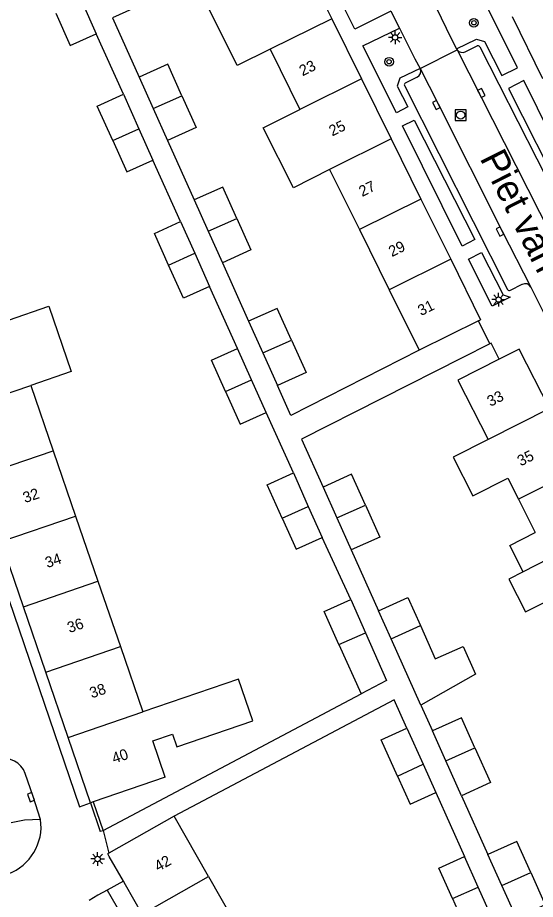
# Model space of a CAD drawing. Extents: x 132994 to 136000, y 393499 to 395512.
# Drawn here: x 134519.8 to 134567.5, y 394682.2 to 394763.5 of the extents above; entities that cross this region are included whole.
import ezdxf

# ---------------------------------------------------------------- set-up
doc = ezdxf.new("R2010")
doc.units = 0
for name, color, linetype in [('gg-afsc-erfafscheiding', 7, 'Continuous'), ('gg-afsc-hekwerk', 7, 'Continuous'), ('gg-afsc-muur', 7, 'Continuous'), ('gg-anno-huisnummerreeks BGT', 7, 'Continuous'), ('gg-anno-openbare ruimte label', 7, 'Continuous'), ('gg-bbg-gedigitaliseerde bebouwing', 7, 'Continuous'), ('gg-bbg-gedigitaliseerde bijgebouw', 7, 'Continuous'), ('gg-bbg-hoofdgebouw', 7, 'Continuous'), ('gg-bbg-tussenscheiding', 7, 'Continuous'), ('gg-knt-verharding', 7, 'Continuous'), ('gg-knt-verharding nz', 7, 'Continuous'), ('gt-grn-groengrens', 7, 'Continuous'), ('gt-symb-boom', 7, 'Continuous'), ('gt-symb-kolk', 7, 'Continuous'), ('gt-symb-lichtmast', 7, 'Continuous'), ('gt-symb-rioolschacht', 7, 'Continuous')]:
    doc.layers.add(name, color=color, linetype=linetype)

# ---------------------------------------------------------------- blocks, each defined once
blk = doc.blocks.new('gt0-LMAST')
at = {"layer": 'gt-symb-lichtmast'}
for p, q in [((-0.182, 0.173), (-0.447, 0.438)), ((-0.005, 0.246), (-0.005, 0.621)), ((0.172, 0.173), (0.437, 0.438)), ((-0.255, -0.004), (-0.63, -0.004)), ((-0.182, -0.181), (-0.447, -0.446)), ((-0.005, -0.254), (-0.005, -0.629)), ((0.437, -0.446), (0.172, -0.181)), ((0.245, -0.004), (0.62, -0.004))]:
    blk.add_line(p, q, dxfattribs=at)
blk.add_circle((-0.005, -0.004), 0.25, dxfattribs=at)
blk = doc.blocks.new('gt0-KOLK')
at = {"layer": 'gt-symb-kolk'}
blk.add_lwpolyline([(0, 0), (0.375, 0), (0.375, 0.4), (-0.375, 0.4), (-0.375, 0), (0, 0)], dxfattribs=at)
blk = doc.blocks.new('gt0-BOOM')
at = {"layer": 'gt-symb-boom'}
for radius in [0.4, 0.2]:
    blk.add_circle((0, 0), radius, dxfattribs=at)
blk = doc.blocks.new('gt0-RS')
at = {"layer": 'gt-symb-rioolschacht'}
blk.add_lwpolyline([(-0.5, -0.5), (0.5, -0.5), (0.5, 0.5), (-0.5, 0.5)], close=True, dxfattribs=at)
blk.add_circle((0, 0), 0.375, dxfattribs=at)

msp = doc.modelspace()

# ---------------------------------------------------------------- linework, layer by layer
at = {"layer": 'gg-afsc-erfafscheiding'}
for p, q in [((134529.522, 394756.422), (134527.012, 394762.015)), ((134533.593, 394752.168), (134536.052, 394746.688)), ((134534.793, 394744.68), (134532.246, 394750.353)), ((134538.653, 394740.893), (134541.074, 394735.499)), ((134540.047, 394732.974), (134537.476, 394738.701)), ((134545.197, 394721.498), (134542.69, 394727.085)), ((134550.494, 394709.828), (134547.866, 394715.551)), ((134550.545, 394714.398), (134553.061, 394708.792)), ((134527.658, 394688.516), (134551.443, 394701.126)), ((134556.971, 394700.082), (134558.035, 394697.711)), ((134558.338, 394692.02), (134560.987, 394686.118)), ((134560.716, 394691.736), (134563.146, 394686.324)), ((134527.639, 394688.506), (134527.658, 394688.516))]:
    msp.add_line(p, q, dxfattribs=at)
for points in [[(134542.117, 394769.614), (134528.523, 394763.465), (134530.971, 394758.01)], [(134556.791, 394732.821), (134544.973, 394726.813), (134543.735, 394729.57)], [(134560.779, 394732.119), (134545.962, 394724.611), (134547.94, 394720.202)], [(134555.676, 394697.95), (134554.501, 394700.568), (134534.213, 394689.853)]]:
    msp.add_lwpolyline(points, dxfattribs=at)
at = {"layer": 'gg-afsc-hekwerk'}
for p, q in [((134563.339, 394733.416), (134562.293, 394735.528)), ((134527.658, 394688.516), (134528.183, 394686.428))]:
    msp.add_line(p, q, dxfattribs=at)
at = {"layer": 'gg-afsc-muur'}
for p, q in [((134563.339, 394733.416), (134560.779, 394732.119)), ((134563.455, 394733.475), (134563.339, 394733.416)), ((134564.201, 394732.003), (134563.455, 394733.475)), ((134526.48, 394691.08), (134527.384, 394688.419)), ((134526.735, 394691.167), (134527.639, 394688.506)), ((134527.639, 394688.506), (134527.384, 394688.419))]:
    msp.add_line(p, q, dxfattribs=at)
at = {"layer": 'gg-bbg-gedigitaliseerde bebouwing'}
for p, q in [((134543.054, 394760.58), (134545.798, 394755.034)), ((134548.542, 394749.489), (134551.287, 394743.944)), ((134551.287, 394743.944), (134554.031, 394738.399)), ((134554.031, 394738.399), (134556.791, 394732.821)), ((134562.293, 394735.528), (134556.791, 394732.821)), ((134520.971, 394729.572), (134523.039, 394723.549)), ((134523.039, 394723.549), (134525.107, 394717.527)), ((134564.978, 394721.006), (134565.96, 394719.073)), ((134565.96, 394719.073), (134567.512, 394716.018)), ((134525.107, 394717.527), (134527.174, 394711.505)), ((134527.174, 394711.505), (134529.242, 394705.483)), ((134529.242, 394705.483), (134531.31, 394699.46)), ((134533.376, 394693.443), (134526.735, 394691.167)), ((134526.735, 394691.167), (134526.48, 394691.08)), ((134534.213, 394689.853), (134528.183, 394686.428)), ((134537.379, 394684.281), (134534.213, 394689.853)), ((134528.183, 394686.428), (134528.08, 394686.37)), ((134537.379, 394684.281), (134540.551, 394678.699))]:
    msp.add_line(p, q, dxfattribs=at)
for points in [[(134543.054, 394760.58), (134540.007, 394759.071), (134537.433, 394764.269), (134540.481, 394765.778)], [(134548.542, 394749.489), (134545.214, 394747.802), (134542.417, 394753.321), (134545.798, 394755.034)], [(134518.903, 394735.594), (134522.645, 394736.879), (134524.713, 394730.857), (134520.971, 394729.572)], [(134564.201, 394732.003), (134560.376, 394730.063), (134563.166, 394724.572)], [(134563.166, 394724.572), (134559.955, 394722.945), (134561.763, 394719.377), (134564.978, 394721.006)], [(134566.396, 394712.38), (134565.156, 394714.821), (134567.512, 394716.018)], [(134566.396, 394712.38), (134565.075, 394711.71), (134566.61, 394708.679), (134570.293, 394710.545), (134571.548, 394708.075)], [(134533.376, 394693.443), (134532.225, 394696.795), (134534.045, 394697.42), (134534.455, 394696.226), (134541.45, 394698.628), (134540.125, 394702.487), (134531.31, 394699.46)]]:
    msp.add_lwpolyline(points, dxfattribs=at)
at = {"layer": 'gg-bbg-gedigitaliseerde bijgebouw'}
for p, q in [((134525.681, 394764.98), (134527.012, 394762.015)), ((134530.971, 394758.01), (134532.277, 394755.1)), ((134529.522, 394756.422), (134530.951, 394753.239)), ((134532.277, 394755.1), (134533.593, 394752.168)), ((134530.951, 394753.239), (134532.246, 394750.353)), ((134536.052, 394746.688), (134537.352, 394743.791)), ((134534.793, 394744.68), (134536.103, 394741.76)), ((134537.352, 394743.791), (134538.653, 394740.893)), ((134536.103, 394741.76), (134537.476, 394738.701)), ((134541.074, 394735.499), (134542.39, 394732.569)), ((134541.342, 394730.088), (134540.047, 394732.974)), ((134542.39, 394732.569), (134543.735, 394729.57)), ((134542.69, 394727.085), (134541.342, 394730.088)), ((134545.197, 394721.498), (134546.578, 394718.42)), ((134547.94, 394720.202), (134549.22, 394717.351)), ((134546.578, 394718.42), (134547.866, 394715.551)), ((134549.22, 394717.351), (134550.545, 394714.398)), ((134550.494, 394709.828), (134551.843, 394706.768)), ((134554.22, 394706.209), (134553.061, 394708.792)), ((134556.971, 394700.082), (134554.22, 394706.209)), ((134549.402, 394705.673), (134551.443, 394701.126)), ((134555.676, 394697.95), (134557.163, 394694.638)), ((134559.278, 394694.941), (134558.035, 394697.711)), ((134560.716, 394691.736), (134559.278, 394694.941)), ((134557.163, 394694.638), (134558.338, 394692.02)), ((134562.251, 394683.302), (134560.987, 394686.118)), ((134564.43, 394683.461), (134563.146, 394686.324)), ((134565.771, 394680.474), (134564.43, 394683.461)), ((134564.869, 394677.468), (134562.251, 394683.302)), ((134559.879, 394682.238), (134562.497, 394676.403))]:
    msp.add_line(p, q, dxfattribs=at)
for points in [[(134523.269, 394763.897), (134524.6, 394760.933), (134527.012, 394762.015)], [(134534.91, 394756.282), (134533.604, 394759.192), (134530.971, 394758.01)], [(134528.538, 394752.157), (134527.11, 394755.339), (134529.522, 394756.422)], [(134534.91, 394756.282), (134536.226, 394753.35), (134533.593, 394752.168)], [(134528.538, 394752.157), (134529.834, 394749.27), (134532.246, 394750.353)], [(134539.986, 394744.972), (134538.685, 394747.87), (134536.052, 394746.688)], [(134533.693, 394740.672), (134532.38, 394743.597), (134534.793, 394744.68)], [(134539.986, 394744.972), (134541.286, 394742.075), (134538.653, 394740.893)], [(134537.476, 394738.701), (134535.064, 394737.618), (134533.693, 394740.672)], [(134545.022, 394733.751), (134543.707, 394736.681), (134541.074, 394735.499)], [(134545.022, 394733.751), (134546.368, 394730.752), (134543.735, 394729.57)], [(134538.93, 394729.005), (134537.634, 394731.891), (134540.047, 394732.974)], [(134538.93, 394729.005), (134540.278, 394726.002), (134542.69, 394727.085)], [(134544.166, 394717.338), (134542.785, 394720.415), (134545.197, 394721.498)], [(134551.853, 394718.533), (134550.573, 394721.384), (134547.94, 394720.202)], [(134551.853, 394718.533), (134553.178, 394715.58), (134550.545, 394714.398)], [(134544.166, 394717.338), (134545.454, 394714.468), (134547.866, 394715.551)], [(134549.402, 394705.673), (134548.033, 394708.723), (134550.494, 394709.828)], [(134553.061, 394708.792), (134555.754, 394710.001), (134556.914, 394707.418)], [(134556.914, 394707.418), (134558.294, 394704.344), (134560.862, 394705.497), (134562.015, 394702.928), (134556.971, 394700.082)], [(134551.843, 394706.768), (134553.785, 394702.363), (134551.443, 394701.126)], [(134561.95, 394696.14), (134560.707, 394698.91), (134558.035, 394697.711)], [(134554.802, 394693.548), (134553.304, 394696.885), (134555.676, 394697.95)], [(134561.95, 394696.14), (134563.388, 394692.936), (134560.716, 394691.736)], [(134554.802, 394693.548), (134555.966, 394690.955), (134558.338, 394692.02)], [(134567.102, 394684.66), (134565.818, 394687.523), (134563.146, 394686.324)], [(134559.879, 394682.238), (134558.615, 394685.053), (134560.987, 394686.118)], [(134567.102, 394684.66), (134568.443, 394681.673), (134565.771, 394680.474)]]:
    msp.add_lwpolyline(points, dxfattribs=at)
at = {"layer": 'gg-bbg-hoofdgebouw'}
for p, q in [((134548.23, 394764.431), (134548.742, 394763.397)), ((134548.742, 394763.397), (134551.485, 394757.851)), ((134568.23, 394757.859), (134565.409, 394763.573)), ((134551.485, 394757.851), (134554.228, 394752.305)), ((134554.228, 394752.305), (134556.971, 394746.759)), ((134556.971, 394746.759), (134559.713, 394741.214)), ((134559.713, 394741.214), (134562.48, 394735.62)), ((134562.293, 394735.528), (134562.48, 394735.62)), ((134520.302, 394709.156), (134518.243, 394715.181)), ((134522.361, 394703.131), (134520.302, 394709.156)), ((134524.421, 394697.105), (134522.361, 394703.131)), ((134526.48, 394691.08), (134524.421, 394697.105)), ((134528.213, 394686.135), (134528.08, 394686.37)), ((134529.512, 394683.852), (134528.213, 394686.135)), ((134529.711, 394683.501), (134529.512, 394683.852)), ((134531.238, 394680.814), (134529.711, 394683.501))]:
    msp.add_line(p, q, dxfattribs=at)
msp.add_lwpolyline([(134568.82, 394727.437), (134566.03, 394732.93), (134564.201, 394732.003)], dxfattribs=at)
at = {"layer": 'gg-bbg-tussenscheiding'}
for p, q in [((134548.742, 394763.397), (134543.054, 394760.58)), ((134551.485, 394757.851), (134545.798, 394755.034)), ((134532.277, 394755.1), (134534.91, 394756.282)), ((134528.538, 394752.157), (134530.951, 394753.239)), ((134554.228, 394752.305), (134548.542, 394749.489)), ((134556.971, 394746.759), (134551.287, 394743.944)), ((134537.352, 394743.791), (134539.986, 394744.972)), ((134533.693, 394740.672), (134536.103, 394741.76)), ((134559.713, 394741.214), (134554.031, 394738.399)), ((134542.39, 394732.569), (134545.022, 394733.751)), ((134538.93, 394729.005), (134541.342, 394730.088)), ((134514.124, 394727.232), (134520.971, 394729.572)), ((134568.82, 394727.437), (134563.166, 394724.572)), ((134516.184, 394721.206), (134523.039, 394723.549)), ((134571.613, 394721.938), (134565.96, 394719.073)), ((134544.166, 394717.338), (134546.578, 394718.42)), ((134549.22, 394717.351), (134551.853, 394718.533)), ((134518.243, 394715.181), (134525.107, 394717.527)), ((134568.754, 394713.574), (134566.396, 394712.38)), ((134520.302, 394709.156), (134527.174, 394711.505)), ((134554.22, 394706.209), (134556.914, 394707.418)), ((134549.402, 394705.673), (134551.843, 394706.768)), ((134522.361, 394703.131), (134529.242, 394705.483)), ((134524.421, 394697.105), (134531.31, 394699.46)), ((134559.278, 394694.941), (134561.95, 394696.14)), ((134554.802, 394693.548), (134557.163, 394694.638)), ((134531.238, 394680.814), (134537.379, 394684.281)), ((134564.43, 394683.461), (134567.102, 394684.66)), ((134559.879, 394682.238), (134562.251, 394683.302))]:
    msp.add_line(p, q, dxfattribs=at)
at = {"layer": 'gg-knt-verharding'}
for p, q in [((134554.204, 394764.076), (134554.983, 394762.526)), ((134560.262, 394760.611), (134560.312, 394760.523)), ((134561.06, 394760.343), (134562.147, 394760.885)), ((134562.403, 394760.799), (134583.314, 394719.627)), ((134556.892, 394758.79), (134560.312, 394760.523)), ((134556.622, 394758.003), (134555.529, 394757.464)), ((134555.451, 394757.223), (134564.97, 394738.428)), ((134565.222, 394738.347), (134566.318, 394738.897)), ((134567.095, 394738.646), (134569.024, 394734.828))]:
    msp.add_line(p, q, dxfattribs=at)
for points in [[(134554.204, 394764.076), (134550.872, 394762.425), (134547.374, 394769.458), (134551.119, 394771.063)], [(134560.262, 394760.611), (134562.11, 394761.52), (134562.84, 394761.283), (134564.431, 394758.154), (134565.876, 394758.869), (134562.154, 394766.371), (134558.332, 394764.496)], [(134558.332, 394764.496), (134559.799, 394761.506), (134560.262, 394760.611)], [(134556.892, 394758.79), (134555.03, 394757.911), (134554.786, 394757.172), (134555.747, 394755.267), (134554.701, 394754.707), (134551.618, 394760.887), (134554.983, 394762.526)], [(134554.983, 394762.526), (134556.409, 394759.69), (134556.892, 394758.79)], [(134570.187, 394746.827), (134571.498, 394747.481), (134566.473, 394757.682), (134565.045, 394756.96), (134570.187, 394746.827)], [(134561.945, 394743.037), (134560.774, 394742.43), (134555.279, 394753.502), (134556.35, 394754.029), (134561.945, 394743.037)], [(134564.552, 394737.932), (134565.2, 394737.724), (134563.532, 394736.88), (134561.357, 394741.214), (134562.559, 394741.822), (134564.552, 394737.932)], [(134521.871, 394689.53), (134521.182, 394691.663), (134520.463, 394693.789)], [(134528.031, 394683.035), (134527.144, 394682.549), (134526.372, 394682.058)], [(134528.031, 394683.035), (134531.911, 394676.244), (134528.131, 394674.102)]]:
    msp.add_lwpolyline(points, dxfattribs=at)
for centre, radius, start, end in [((134562.227, 394760.699), 0.203, 29.64426, 113.21747), ((134560.793, 394760.879), 0.599, 216.48649, 296.45252), ((134556.352, 394758.536), 0.597, 296.91662, 25.21176), ((134555.605, 394757.306), 0.175, 115.69115, 208.44035), ((134566.579, 394738.378), 0.581, 27.45787, 116.73734), ((134565.141, 394738.526), 0.197, 209.98058, 294.38164), ((134518.541, 394693.104), 2.041, 19.626, 106.80681), ((134517.306, 394688.871), 4.612, 289.95386, 8.21989)]:
    msp.add_arc(centre, radius, start, end, dxfattribs=at)
at = {"layer": 'gg-knt-verharding nz'}
msp.add_line((134529.512, 394683.852), (134528.031, 394683.035), dxfattribs=at)
for points in [[(134560.312, 394760.523), (134579.841, 394722.033), (134581.775, 394718.305)], [(134556.892, 394758.79), (134558.562, 394755.531), (134564.436, 394743.868), (134567.095, 394738.646)], [(134514.555, 394720.415), (134515.226, 394720.652), (134525.455, 394690.697), (134526.48, 394691.08)]]:
    msp.add_lwpolyline(points, dxfattribs=at)
at = {"layer": 'gt-grn-groengrens'}
msp.add_lwpolyline([(134521.871, 394689.53), (134520.388, 394689.475), (134519.156, 394689.226)], dxfattribs=at)

# ---------------------------------------------------------------- block references
at = {"layer": 'gt-symb-boom'}
for p in [(134561.856, 394763.016), (134554.031, 394759.429)]:
    msp.add_blockref('gt0-BOOM', p, dxfattribs=at)
at = {"layer": 'gt-symb-kolk'}
for p, rotation in [((134562.365, 394756.455), -63.05599013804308), ((134558.562, 394755.531), 117.13163874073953), ((134564.436, 394743.868), 116.7274639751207), ((134521.182, 394691.663), 108.68757632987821)]:
    msp.add_blockref('gt0-KOLK', p, dxfattribs=dict(at, rotation=rotation))
at = {"layer": 'gt-symb-lichtmast'}
for p in [(134554.595, 394761.672), (134564.134, 394737.494), (134527.14, 394685.902)]:
    msp.add_blockref('gt0-LMAST', p, dxfattribs=at)
at = {"layer": 'gt-symb-rioolschacht'}
msp.add_blockref('gt0-RS', (134560.629, 394754.504), dxfattribs=at)

# ---------------------------------------------------------------- texts
at = {"layer": 'gg-anno-huisnummerreeks BGT'}
for s, rotation, p in [('23', 26.3, (134546.045, 394758.075)), ('25', 26.3, (134548.788, 394752.529)), ('27', 26.3, (134551.549, 394746.947)), ('29', 26.3, (134554.289, 394741.405)), ('31', 26.3, (134556.981, 394735.964)), ('33', 26.9, (134563.383, 394727.591)), ('35', 26.9, (134566.174, 394722.095)), ('32', 18.9, (134520.442, 394718.713)), ('34', 18.9, (134522.491, 394712.719)), ('36', 18.9, (134524.538, 394706.729)), ('38', 18.9, (134526.597, 394700.703)), ('40', 18.9, (134528.657, 394694.678)), ('42', 29.6, (134532.733, 394684.705))]:
    msp.add_text(s, height=1, rotation=rotation, dxfattribs=at).set_placement(p)
at = {"layer": 'gg-anno-openbare ruimte label'}
msp.add_text('Piet van Haarenstraat', height=2.5, rotation=296.8, dxfattribs=at).set_placement((134562.358, 394750.528))

doc.saveas('drawing.dxf')
